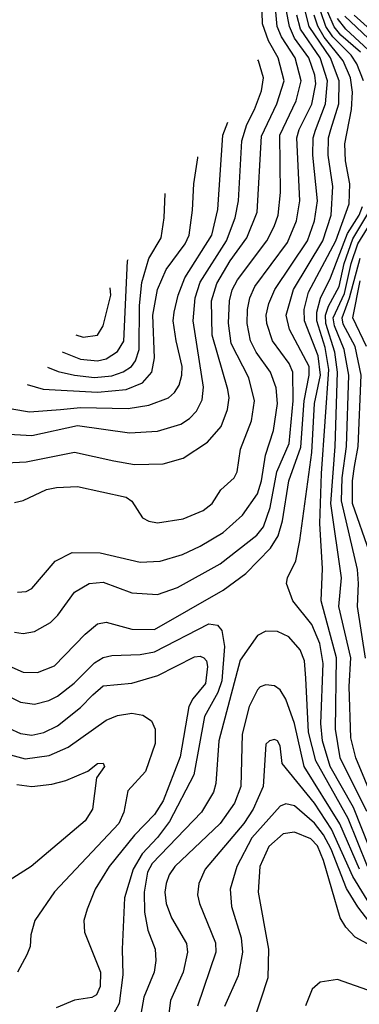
# Model space of a CAD drawing. Extents: x 997026 to 1115308, y 536381 to 619039.
# Tile 349 of 484: x 1027323 to 1028512, y 609082 to 612529. Entities that reach past the tile are written whole.
import ezdxf

# ---------------------------------------------------------------- set-up
doc = ezdxf.new("R2010")
doc.units = 0

msp = doc.modelspace()

# ---------------------------------------------------------------- linework, layer by layer
at = {"layer": '0CON20XD'}
for points in [[(1027275, 610978.2), (1027345, 610980.8), (1027515, 611014.7), (1027652, 610985), (1027725, 610971.8), (1027825, 610974.7), (1027895.6, 610994.4), (1027979.9, 611050.1), (1028028.6, 611105), (1028050.7, 611165), (1028055.7, 611205), (1028051.9, 611235), (1027996.4, 611425), (1027993.7, 611545), (1028013, 611605), (1028059.7, 611685), (1028117.9, 611765), (1028153.8, 611855), (1028169.2, 612120.8), (1028223.5, 612235), (1028248.4, 612315), (1028228.2, 612395), (1028193.6, 612455), (1028172.8, 612515), (1028171, 612595)], [(1027305, 610839.1), (1027335, 610845.4), (1027416.2, 610883.8), (1027451.7, 610891.7), (1027525, 610895.3), (1027695, 610857.3), (1027715, 610843.3), (1027752.9, 610785), (1027775, 610773.1), (1027805, 610767.2), (1027895, 610781.8), (1027965, 610810.9), (1027996.2, 610835), (1028026.8, 610883.2), (1028073.3, 610925), (1028084.1, 610945.9), (1028095.8, 611025), (1028134.8, 611125.2), (1028144.8, 611195), (1028125.2, 611275), (1028062.7, 611395), (1028053.3, 611466.7), (1028056.7, 611545), (1028066.8, 611583.2), (1028085, 611618.8), (1028187.9, 611755), (1028213.6, 611805), (1028227.4, 611845), (1028235.8, 611924.2), (1028233.9, 612125), (1028290.5, 612245), (1028308.3, 612315), (1028286.7, 612395), (1028239.2, 612469.2), (1028223.7, 612505), (1028215.7, 612595)], [(1027285, 610267.2), (1027335, 610244.7), (1027385, 610244), (1027445, 610267.5), (1027552.2, 610377.8), (1027595, 610413.6), (1027625, 610420), (1027715, 610395.9), (1027795, 610394.7), (1028035, 610531.7), (1028115, 610590.8), (1028200.6, 610679.4), (1028227.6, 610722.4), (1028242.8, 610775), (1028264.6, 610915), (1028307.6, 611032.4), (1028318.5, 611195), (1028336.3, 611285), (1028336.4, 611315), (1028267, 611445), (1028256.2, 611495), (1028281.9, 611585), (1028384.2, 611755), (1028413.2, 611845), (1028418.9, 611945), (1028403.2, 612055), (1028404.3, 612115), (1028412.2, 612145), (1028440.2, 612235), (1028441.4, 612315), (1028411.1, 612395), (1028335.9, 612505), (1028323.4, 612555)], [(1027305, 610385.3), (1027335, 610380.7), (1027375, 610387.5), (1027431, 610419), (1027455.9, 610444.1), (1027515, 610525.4), (1027565.8, 610555), (1027615, 610560.5), (1027715, 610522.8), (1027805, 610516.4), (1027875, 610541.2), (1028025, 610623.8), (1028152.6, 610725), (1028176.4, 610753.6), (1028199.2, 610820.8), (1028223.6, 610946.4), (1028266.1, 611045), (1028280, 611195), (1028278.5, 611295), (1028266.3, 611325), (1028208.1, 611405), (1028187.7, 611465), (1028186.2, 611495), (1028194.8, 611535), (1028215.6, 611584.4), (1028330.2, 611755), (1028354.7, 611825.3), (1028364.9, 611895), (1028349, 612055), (1028349.7, 612115), (1028357.9, 612142.1), (1028393.8, 612235), (1028400.9, 612315), (1028375.3, 612395), (1028306.2, 612496.2), (1028293.4, 612545)], [(1027315, 610525.5), (1027345, 610527.3), (1027365, 610537.8), (1027446.8, 610633.2), (1027506, 610664), (1027605, 610662.4), (1027745, 610630.3), (1027815, 610633.5), (1027892.7, 610657.3), (1027955, 610685.9), (1028035, 610734.2), (1028102.7, 610795), (1028155, 610869.5), (1028168.8, 610915), (1028183.3, 611005), (1028211.3, 611091.3), (1028225.9, 611185), (1028220.8, 611240.8), (1028200.6, 611295), (1028151, 611365), (1028130.7, 611405), (1028119, 611465), (1028120, 611515), (1028127.9, 611555), (1028146, 611595), (1028260.6, 611749.4), (1028291.5, 611825), (1028303.2, 611895), (1028292.9, 612115), (1028301.2, 612145), (1028345, 612233.8), (1028359.9, 612305), (1028356.4, 612335), (1028334.9, 612395), (1028285.3, 612465), (1028266.8, 612505), (1028256.2, 612565)], [(1028601.3, 609495), (1028491.4, 609771.4), (1028410.1, 609915), (1028383.5, 610005), (1028377.4, 610065), (1028384.9, 610275), (1028373.1, 610345), (1028345, 610412.2), (1028279.6, 610495), (1028256.4, 610555), (1028260, 610575), (1028289.1, 610635), (1028304, 610706), (1028345.8, 611014.2), (1028355.1, 611185), (1028375.4, 611285), (1028368.1, 611351.9), (1028319.7, 611475), (1028319.2, 611515), (1028334.3, 611575), (1028429.5, 611755), (1028476.4, 611885), (1028479.2, 611955), (1028463.6, 612035), (1028461.5, 612095), (1028484.1, 612215), (1028488, 612275), (1028481.3, 612325), (1028455.1, 612385), (1028388.4, 612468.4), (1028366.2, 612506.2), (1028353.9, 612545)], [(1028526.1, 612315), (1028502.8, 612375), (1028483.2, 612405), (1028418.9, 612468.9), (1028395.1, 612505.1), (1028377.2, 612557.2)], [(1028516.5, 612415), (1028447.6, 612475), (1028424.1, 612504.1), (1028401.2, 612555)], [(1028559, 612409), (1028465, 612496.1), (1028435, 612533.7)], [(1028564.4, 612444.4), (1028461.4, 612541.4)], [(1028583.9, 612463.9), (1028493.3, 612545)], [(1027131, 611122.7), (1027265, 611078.9), (1027365, 611074), (1027525, 611108.7), (1027707.6, 611082.4), (1027805, 611089.1), (1027886.8, 611113.2), (1027917.4, 611132.6), (1027941.2, 611158.8), (1027962, 611198), (1027966.8, 611243.2), (1027930.5, 611475), (1027936.9, 611555), (1027955, 611610.6), (1028046.9, 611755), (1028077.3, 611835), (1028088.8, 611895), (1028100.8, 612105), (1028118.2, 612161.8), (1028144.9, 612215.1), (1028169.8, 612280.2), (1028176, 612325), (1028158.5, 612385), (1028156.7, 612389)], [(1027246.6, 611185.8), (1027247.8, 611185), (1027295, 611166.2), (1027356.6, 611156.6), (1027465, 611164.2), (1027535, 611171.4), (1027702.4, 611167.6), (1027775, 611179.2), (1027843.5, 611205), (1027865, 611223.6), (1027880.8, 611249.2), (1027890.9, 611285), (1027891.3, 611315), (1027870.2, 611405), (1027860.2, 611475), (1027863, 611505), (1027877, 611565), (1027900.5, 611625), (1027995.2, 611775), (1028015.9, 611865), (1028034.1, 612125), (1028051.4, 612170.8)], [(1027349.2, 611252.4), (1027405.2, 611235.2), (1027595, 611225.6), (1027695, 611234.2), (1027752.4, 611257.6), (1027785.7, 611295), (1027794.8, 611345.2), (1027788.6, 611495), (1027805, 611584.4), (1027836, 611654), (1027902.2, 611745), (1027916.1, 611775), (1027928, 611862), (1027931.9, 611955), (1027946.2, 612045), (1027946, 612049.5)], [(1027420.5, 611313.2), (1027457.5, 611297.5), (1027514.1, 611284.1), (1027585, 611276.5), (1027645, 611282.8), (1027685, 611296.2), (1027713.8, 611315), (1027727.6, 611335), (1027740.5, 611375), (1027741.8, 611528.2), (1027750.5, 611609.5), (1027775, 611692.9), (1027818.2, 611765), (1027829, 611835), (1027832.4, 611921)], [(1028537.6, 609757.6), (1028444.9, 609945), (1028427.9, 610045), (1028432.1, 610295), (1028378.8, 610495), (1028382.4, 610607.6), (1028373.9, 610765), (1028379.3, 610940.7), (1028405.4, 611305), (1028391.9, 611381.9), (1028363.5, 611475), (1028363.4, 611505), (1028376.2, 611553.8), (1028411, 611625), (1028469.9, 611780.1), (1028511, 611845), (1028522.5, 611875)], [(1028562.9, 609792.9), (1028499.7, 609945), (1028482, 610015), (1028475.9, 610195), (1028482.6, 610295), (1028440.6, 610475), (1028448.9, 610575), (1028412.4, 610835), (1028427.1, 611035), (1028435.6, 611295), (1028425.7, 611365.7), (1028394.7, 611465), (1028393.2, 611495), (1028403.5, 611526.5), (1028441.3, 611595), (1028459, 611675), (1028488.6, 611761.4), (1028545.1, 611855)], [(1028533.4, 610293.4), (1028505.2, 610475), (1028509.3, 610555), (1028505, 610603.8), (1028449.6, 610845), (1028451.8, 610925), (1028467.1, 611035), (1028475.1, 611285), (1028459.3, 611375), (1028425, 611456.9), (1028420.4, 611485), (1028459.6, 611570.4), (1028483.7, 611675), (1028507, 611745), (1028540.8, 611799.2)], [(1027471.6, 611366.6), (1027535, 611340.3), (1027595, 611335.2), (1027625, 611342.2), (1027665, 611367.6), (1027686.8, 611403.2), (1027700.3, 611685.3), (1027702, 611689.4)], [(1028547.8, 610665), (1028488.2, 610835), (1028487.6, 610915), (1028494.9, 610965), (1028508.2, 611035), (1028518.4, 611285), (1028497.6, 611385), (1028455, 611463.6), (1028451.5, 611485), (1028478, 611555), (1028515, 611694.8)], [(1028537.4, 611385), (1028488.7, 611485), (1028515, 611615)], [(1027518.7, 611426), (1027545, 611417.3), (1027595, 611424.5), (1027615, 611457.5), (1027642.1, 611565), (1027639.7, 611590.5)], [(1027265, 610170), (1027325, 610139.7), (1027375, 610133.3), (1027424.5, 610145.5), (1027455, 610161.4), (1027513.1, 610206.9), (1027585, 610277.5), (1027615, 610296.8), (1027645, 610303.3), (1027745, 610306.4), (1027795, 610315.9), (1027985, 610414.3), (1028015, 610410), (1028031, 610391), (1028040, 610335), (1028030.1, 610215), (1028016.7, 610173.3), (1027969.9, 610090.1), (1027932.3, 609885), (1027847.5, 609722.5), (1027805, 609665.7), (1027751.2, 609608.8), (1027719.8, 609555), (1027690, 609455), (1027681.1, 609275), (1027683.4, 609185), (1027670.9, 609085), (1027645, 609038.8)], [(1028540.6, 609565), (1028472.4, 609732.4), (1028359, 609935), (1028333.6, 610035), (1028324.2, 610224.2), (1028320.2, 610285), (1028305, 610322.7), (1028265, 610368.9), (1028225, 610387.5), (1028185, 610388.5), (1028155, 610373.8), (1028095, 610286.4), (1028020, 610005), (1028009, 609855), (1028001.4, 609825), (1027959.5, 609755), (1027786.1, 609575), (1027770.5, 609545), (1027758.4, 609475), (1027760, 609405), (1027771.3, 609341.3), (1027797.1, 609275), (1027799.1, 609235), (1027794, 609195), (1027757.3, 609107.3), (1027741.2, 609015)], [(1027285, 610049.2), (1027325, 610030.3), (1027365, 610024.8), (1027406.7, 610033.3), (1027455, 610056.9), (1027535, 610120.8), (1027578.9, 610165), (1027615, 610196.8), (1027715, 610206.9), (1027806.6, 610233.4), (1027935, 610298.2), (1027955, 610300.7), (1027967.8, 610295), (1027976.5, 610285), (1027980.5, 610265), (1027972.7, 610205), (1027928.8, 610151.2), (1027914.8, 610125), (1027885, 609948.6), (1027825, 609794.7), (1027795, 609746.5), (1027725, 609673.7), (1027635.8, 609565), (1027586.9, 609485), (1027558.5, 609415), (1027547.7, 609375), (1027549.6, 609335), (1027605.9, 609194.1), (1027604.6, 609145), (1027591.4, 609115), (1027575, 609105.6), (1027515, 609096.5), (1027450, 609070)], [(1028512.9, 609555), (1028444, 609714), (1028318.8, 609915), (1028284.9, 610064.9), (1028255, 610150.6), (1028235, 610183.1), (1028215, 610196.9), (1028185, 610200), (1028165, 610193.3), (1028155, 610182.5), (1028125.8, 610124.2), (1028102, 610028), (1028096.7, 609845), (1028075, 609786.2), (1028025, 609714.8), (1027866.4, 609565), (1027846.5, 609535), (1027835.9, 609505), (1027830.6, 609475), (1027835.5, 609434.5), (1027854, 609385), (1027906.3, 609295), (1027910.7, 609265), (1027894.8, 609195), (1027850.7, 609095), (1027838.1, 608995)], [(1027265, 609962.6), (1027341.9, 609941.9), (1027426.4, 609953.6), (1027492.6, 609982.6), (1027625, 610077.1), (1027665, 610092.9), (1027715, 610101.2), (1027754.1, 610094.1), (1027784, 610074), (1027796.7, 610045), (1027796.5, 609995), (1027762.6, 609897.4), (1027701.1, 609828.9), (1027687.3, 609755), (1027669.3, 609715), (1027445, 609475.5), (1027375.5, 609375), (1027361.5, 609325), (1027358.9, 609285), (1027347.8, 609255), (1027315.5, 609195)], [(1028561.7, 609411.7), (1028489.5, 609529.5), (1028414.8, 609694.8), (1028355, 609786.4), (1028241.5, 609925), (1028235, 609986.7), (1028225, 610004), (1028215, 610008.6), (1028197.5, 610005), (1028185, 609992.5), (1028175.3, 609845), (1028140, 609765), (1028107.7, 609715), (1027971.8, 609555), (1027950, 609505), (1027945.3, 609465), (1027951.9, 609435), (1028007.9, 609297.9), (1028009.5, 609265), (1027945.3, 609075.3)], [(1027312.2, 609852.2), (1027365.3, 609844.7), (1027435, 609852.3), (1027484.1, 609865.9), (1027561.2, 609898.8), (1027595, 609925.6), (1027615, 609925.8), (1027620, 609915), (1027592, 609875), (1027577.5, 609765), (1027551.5, 609725), (1027363.3, 609565), (1027220.5, 609475)], [(1028548.8, 609368.8), (1028506.4, 609423.6), (1028467.4, 609487.4), (1028412.7, 609625), (1028386.7, 609675), (1028355, 609715.8), (1028285, 609776.4), (1028255, 609783.4), (1028235, 609775.7), (1028135.2, 609665), (1028083.5, 609565), (1028059.7, 609485), (1028063.8, 609425), (1028097.6, 609315), (1028103.3, 609265), (1028087.7, 609182.3), (1028040.2, 609075)], [(1029085, 609013.3), (1028932.6, 609092.6), (1028908.9, 609118.9), (1028885, 609169.7), (1028868.2, 609185), (1028568.5, 609278.5), (1028497.6, 609317.6), (1028465, 609351.8), (1028445.2, 609385.2), (1028386.8, 609585), (1028365, 609637), (1028341.5, 609661.5), (1028285, 609685.2), (1028245, 609678.6), (1028195.3, 609635), (1028163.2, 609565), (1028158.1, 609475), (1028193.3, 609275), (1028191.2, 609175), (1028138.7, 609015)], [(1028652.5, 609052.5), (1028616, 609095), (1028561.2, 609125), (1028435, 609169.4), (1028375, 609159.2), (1028347.1, 609135), (1028323.7, 609076.3)]]:
    msp.add_lwpolyline(points, dxfattribs=at)

doc.saveas('drawing.dxf')
